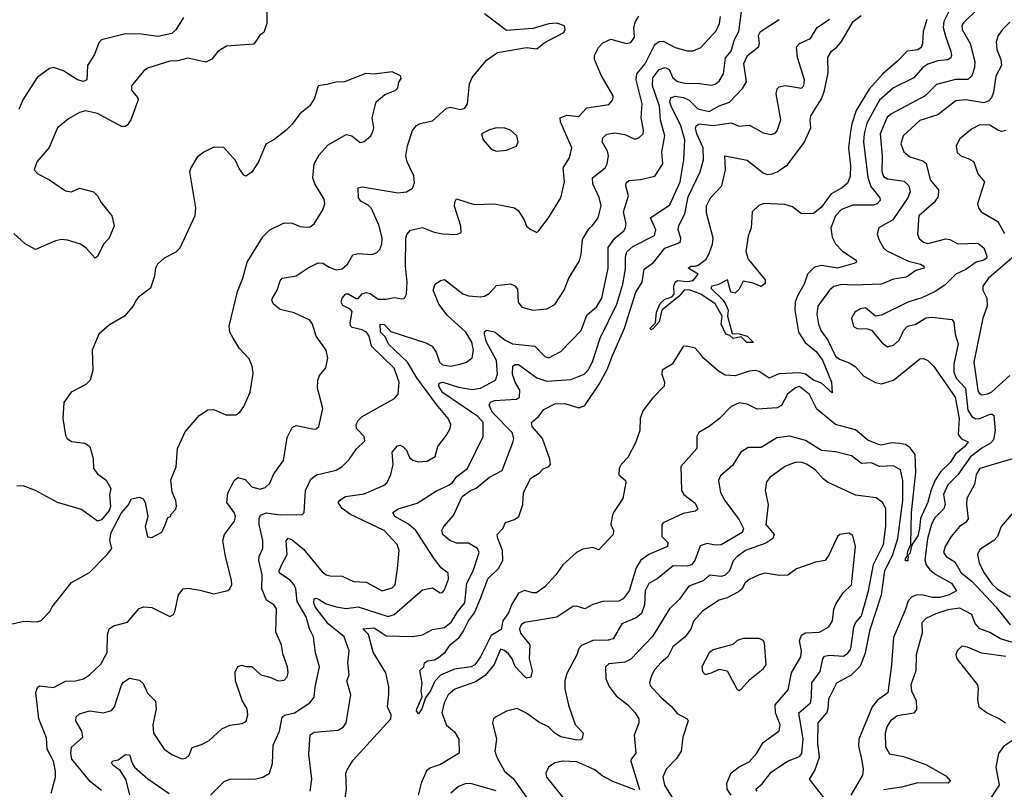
# Model space of a CAD drawing. Extents: x 1954683 to 2060285, y 904798 to 1016299.
# Tile 291 of 472: x 2000347 to 2005257, y 973794 to 977634. Entities that reach past the tile are written whole.
import ezdxf

# ---------------------------------------------------------------- set-up
doc = ezdxf.new("R2010")
doc.units = 0

msp = doc.modelspace()

# ---------------------------------------------------------------- linework, layer by layer
at = {"layer": '0CON10XD'}
for points in [[(2001579.2, 977695), (2001580, 977615), (2001565, 977570), (2001545, 977557.5), (2001515, 977512), (2001377.9, 977502.1), (2001335.7, 977475), (2001305, 977437.1), (2001275, 977422.9), (2001185, 977441.9), (2001135, 977428.5), (2001095, 977427.5), (2000985, 977392.5), (2000965, 977378), (2000904.2, 977305), (2000905, 977282.5), (2000935, 977246.7), (2000938, 977235), (2000900.6, 977135), (2000885, 977110), (2000875, 977102), (2000855, 977101.4), (2000775.2, 977145.2), (2000735, 977166.2), (2000675, 977180), (2000645, 977171.1), (2000590.5, 977139.5), (2000535.6, 977095), (2000493.6, 976996.4), (2000432, 976925), (2000418.8, 976885), (2000436.7, 976865), (2000495, 976835.6), (2000575, 976780.8), (2000605, 976775.8), (2000645, 976794.2), (2000715, 976776), (2000735, 976756.2), (2000752.4, 976722.4), (2000805.8, 976655), (2000818.8, 976605), (2000793.8, 976545), (2000765, 976513.8), (2000735, 976452.5), (2000722.5, 976445), (2000678.8, 976495), (2000650, 976515), (2000585, 976534.4), (2000555, 976537.8), (2000525, 976531.4), (2000425, 976487.5), (2000375, 976515.6), (2000317.6, 976567.6)], [(2005004.4, 977725.6), (2004955.7, 977625), (2004952.6, 977595), (2004962.9, 977552.9), (2004990, 977475), (2004992.9, 977455), (2004987.9, 977442.1), (2004975.7, 977434.3), (2004925, 977428.3), (2004875, 977412.6), (2004850.7, 977395), (2004805, 977344.1), (2004704.6, 977295), (2004635, 977232.4), (2004571.9, 977118.1), (2004558.3, 977065), (2004555.2, 977025.2), (2004576.8, 976846.8), (2004591.4, 976801.4), (2004636.3, 976746.3), (2004638.1, 976731.9), (2004623.3, 976715), (2004605, 976709), (2004501.7, 976708.3), (2004445, 976686.8), (2004415.1, 976654.9), (2004391.3, 976595), (2004399.2, 976549.2), (2004415.4, 976515.4), (2004450, 976480), (2004517.5, 976435), (2004520, 976425), (2004507.3, 976417.3), (2004425, 976395.3), (2004345, 976407.1), (2004310.4, 976399.6), (2004275.6, 976365), (2004259.1, 976315), (2004225, 976257.1), (2004214.2, 976225), (2004211.9, 976185), (2004230.4, 976075), (2004264.1, 976024.1), (2004318.8, 975978.8), (2004350, 975935), (2004394.4, 975825), (2004398.3, 975771.7), (2004345, 975821.2), (2004305, 975835.3), (2004265, 975864.8), (2004235, 975872.8), (2004132.8, 975867.2), (2004085, 975846.4), (2004035, 975879.1), (2004015, 975884.6), (2003985, 975881.1), (2003915, 975857.8), (2003865, 975860), (2003831, 975881), (2003757.1, 975945), (2003741.8, 975965), (2003715, 975995.7), (2003674.2, 976005.8), (2003655, 976003.8), (2003601.1, 975915), (2003551.5, 975885), (2003549.4, 975865), (2003562.5, 975825), (2003560, 975805), (2003505, 975748.2), (2003455, 975682.9), (2003440.4, 975645), (2003439.5, 975585), (2003417.8, 975522.2), (2003379.4, 975450.6), (2003347.1, 975415), (2003336.9, 975395), (2003335, 975363.3), (2003367.5, 975335), (2003370, 975325), (2003354, 975245), (2003308.1, 975175), (2003301.1, 975155), (2003294.5, 975115), (2003308.5, 975085), (2003306.7, 975065), (2003235, 974989.2), (2003205, 975001.2), (2003155, 974992.5), (2003123.9, 974976.1), (2003055.6, 974915), (2003020.8, 974865), (2002965, 974804.4), (2002923.3, 974775), (2002905, 974773.9), (2002865, 974786), (2002835, 974773.6), (2002798.9, 974715), (2002783.8, 974675), (2002755.7, 974635), (2002748.1, 974591.9), (2002698.7, 974561.3), (2002645.6, 974455), (2002617.2, 974415), (2002598.8, 974405), (2002515, 974394.4), (2002445.9, 974364.1), (2002416.4, 974333.6), (2002395, 974285.6), (2002369.8, 974250.2), (2002351.8, 974195), (2002335, 974170), (2002325.5, 974185), (2002326.9, 974195), (2002353.5, 974255), (2002349.3, 974285), (2002354.2, 974324.2), (2002342.3, 974387.7), (2002362.5, 974405), (2002366.2, 974425), (2002380, 974435), (2002415, 974440), (2002435, 974451.5), (2002470, 974480), (2002493.2, 974515), (2002538.1, 974551.9), (2002559, 974581), (2002584.7, 974635), (2002615.7, 974674.3), (2002645, 974745.6), (2002681.9, 974845), (2002735, 974896.4), (2002756.7, 974935), (2002755.3, 974985), (2002730.5, 975045), (2002728, 975065), (2002755.8, 975095), (2002770, 975125), (2002815, 975140), (2002836.7, 975155), (2002856.5, 975215), (2002860, 975275), (2002895, 975346.9), (2002937.9, 975372.1), (2002957.6, 975392.4), (2002985.9, 975404.1), (2002994.5, 975415), (2002991.2, 975441.2), (2002954.7, 975544.7), (2002903.1, 975605), (2002899.4, 975625), (2002934.5, 975655), (2002960.5, 975689.5), (2003015, 975718.2), (2003065, 975720), (2003135, 975697.5), (2003165, 975709.5), (2003236, 975815), (2003278, 975892), (2003300.5, 975950.5), (2003363, 976095), (2003419, 976275), (2003450.5, 976325), (2003460.9, 976389.1), (2003507, 976423), (2003563.4, 976495), (2003631.2, 976518.8), (2003641.8, 976528.2), (2003643.4, 976545), (2003631.3, 976585), (2003633.1, 976606.9), (2003664.6, 976665.4), (2003679.8, 976750.2), (2003740.5, 976875), (2003757.3, 976935), (2003755.2, 976995), (2003723.1, 977065), (2003716.8, 977093.2), (2003720, 977105), (2003736, 977114), (2003805, 977106.3), (2003895, 977118.9), (2003935, 977103.6), (2003985, 977108.2), (2004020.1, 977090.1), (2004055, 977070), (2004095, 977061.4), (2004115, 977067.5), (2004125, 977080), (2004143.2, 977135), (2004119.5, 977265), (2004125, 977290), (2004135, 977298.8), (2004165, 977305.8), (2004245, 977292.9), (2004256.9, 977305), (2004260, 977335), (2004226.1, 977445), (2004220.9, 977499.1), (2004235.8, 977515), (2004289.8, 977540.2), (2004324.3, 977595.7), (2004385, 977636.9)], [(2001163.3, 977645), (2001125, 977583.1), (2001105, 977565.6), (2001035, 977550), (2000955, 977562.7), (2000875, 977563.6), (2000755, 977533.3), (2000741.7, 977518.3), (2000719.3, 977460.7), (2000684.2, 977405), (2000682, 977335), (2000665, 977326.7), (2000635, 977334.7), (2000565, 977378.7), (2000515, 977395.5), (2000495, 977390.6), (2000434.4, 977345.6), (2000362, 977235), (2000343.2, 977186.8)], [(2000504.6, 973775.4), (2000525.5, 973855), (2000526.2, 973885), (2000515, 973933.8), (2000484, 973994), (2000480.2, 974050.2), (2000443.1, 974145), (2000427.9, 974277.9), (2000435, 974302), (2000445, 974310.6), (2000515, 974302.3), (2000575, 974332.9), (2000625, 974335.5), (2000665, 974345.6), (2000695.8, 974365), (2000752.2, 974417.8), (2000783.8, 974476.2), (2000784.4, 974565), (2000793.1, 974595), (2000815, 974610), (2000885, 974628.1), (2000943.3, 974696.7), (2000965.7, 974704.3), (2001005, 974700.5), (2001095, 974656.7), (2001113.9, 974666.1), (2001120.8, 974679.2), (2001139.2, 974765), (2001162.5, 974795), (2001185, 974798), (2001245, 974788), (2001315, 974769.2), (2001385, 974786), (2001395, 974793.8), (2001404.2, 974815.8), (2001402.9, 974837.1), (2001372.5, 974955), (2001360, 975035), (2001368.2, 975065), (2001418.1, 975131.9), (2001423.3, 975155), (2001416.5, 975175), (2001380, 975225), (2001385, 975272.5), (2001415.6, 975334.4), (2001435, 975349.2), (2001470.5, 975340.5), (2001504.1, 975304.1), (2001545, 975291.5), (2001570.2, 975299.8), (2001595, 975322), (2001615, 975368.8), (2001662.5, 975435), (2001680.9, 975549.1), (2001705, 975600), (2001725, 975608.8), (2001815, 975591.2), (2001825, 975592), (2001839.2, 975605), (2001858, 975695), (2001831.9, 975795), (2001833.1, 975835), (2001841.4, 975858.6), (2001873.4, 975896.6), (2001884.2, 975945.8), (2001875.6, 975985), (2001826, 976056), (2001806.9, 976115), (2001794.5, 976134.5), (2001715, 976172), (2001645, 976187.5), (2001613.3, 976215), (2001604.4, 976235), (2001606.9, 976245), (2001630.9, 976285), (2001645, 976331.2), (2001656.2, 976343.8), (2001725, 976356.7), (2001785, 976396.8), (2001835, 976421.1), (2001859.1, 976419.1), (2001889.9, 976399.9), (2001925, 976386.7), (2001955, 976390.4), (2001982.2, 976415), (2002008.6, 976461.4), (2002035, 976468.2), (2002105, 976463.3), (2002127.2, 976472.8), (2002142.2, 976487.8), (2002153.6, 976515), (2002154.6, 976545), (2002140, 976605), (2002101.6, 976691.6), (2002085, 976709.1), (2002048.7, 976728.7), (2002036, 976745), (2002034.2, 976795), (2002055, 976801.1), (2002235, 976770.4), (2002275, 976775.6), (2002305, 976794.2), (2002315, 976820), (2002312.5, 976855), (2002278.5, 976925), (2002271.8, 976955), (2002280, 977005), (2002305, 977081.2), (2002325, 977106.2), (2002343.2, 977116.8), (2002405, 977130), (2002475, 977192.5), (2002495, 977198), (2002545, 977186.7), (2002566.4, 977193.6), (2002580, 977215), (2002589.4, 977315), (2002603.8, 977346.2), (2002675, 977432), (2002728.8, 977471.2), (2002875, 977496.2), (2002925, 977488.8), (2002961.7, 977518.3), (2003060, 977570), (2003066.7, 977585), (2003063, 977603), (2003025, 977616.7), (2002985, 977613.3), (2002905, 977590), (2002775, 977580), (2002665, 977663.1)], [(2000755, 973788.2), (2000700.7, 973830.7), (2000607.1, 973945), (2000601.4, 973975), (2000605.5, 974005), (2000661.4, 974055), (2000657.3, 974085), (2000627.5, 974135), (2000628, 974155), (2000645, 974170), (2000694.7, 974185.3), (2000765, 974175.6), (2000805, 974187.8), (2000820, 974205), (2000855, 974314.2), (2000865, 974329.1), (2000895, 974348.5), (2000945, 974338), (2000962.1, 974322.1), (2000984.6, 974274.6), (2001024.1, 974234.1), (2001027.5, 974195), (2001010.5, 974115), (2001013.5, 974075), (2001068, 973995), (2001105, 973968), (2001155, 973945.6), (2001175, 973950), (2001191.4, 973965), (2001206.9, 974003.1), (2001252.7, 974017.3), (2001292.4, 974037.6), (2001355, 974095.6), (2001395, 974114.4), (2001457, 974123), (2001475.6, 974134.4), (2001484.3, 974165), (2001481.1, 974195), (2001456.7, 974236.7), (2001422.5, 974335), (2001422.2, 974377.8), (2001435, 974406.7), (2001455, 974413.3), (2001475, 974406.2), (2001505, 974406.2), (2001550, 974365), (2001594.4, 974354.4), (2001635, 974336), (2001665, 974338), (2001680, 974355), (2001685.7, 974375), (2001682.9, 974405), (2001659.3, 974469.3), (2001652.9, 974515), (2001625, 974577.5), (2001628.2, 974695), (2001615, 974714.3), (2001578.2, 974738.2), (2001553.8, 974795), (2001555.6, 974865), (2001539.5, 974935), (2001541.6, 974955), (2001558.8, 974995), (2001558.8, 975035), (2001540.8, 975115), (2001540.3, 975145), (2001547.8, 975162.2), (2001576, 975174), (2001645, 975163.8), (2001756.2, 975165), (2001765.7, 975175), (2001772.7, 975285), (2001798.5, 975341.5), (2001826.8, 975363.2), (2001925, 975386.2), (2001954.7, 975405.3), (2001989.4, 975440.6), (2002026.3, 975493.7), (2002067.2, 975532.8), (2002064.3, 975555), (2002026.9, 975595), (2002024.4, 975615), (2002034.2, 975635), (2002055.4, 975654.6), (2002215.4, 975744.6), (2002234.7, 975765.3), (2002240, 975825), (2002214.6, 975895), (2002101.2, 976005), (2002088.8, 976055), (2002076, 976075), (2002055, 976087.4), (2002005, 976098.9), (2001996.6, 976106.6), (2001995, 976121.2), (2002005, 976177.5), (2001995, 976190.4), (2001958.3, 976208.3), (2001950, 976225), (2001955.5, 976245), (2001973.1, 976266.9), (2001985, 976266.5), (2002025, 976242.7), (2002035, 976243.8), (2002055, 976266.4), (2002075, 976272.5), (2002095, 976268.1), (2002135, 976240.5), (2002175, 976240), (2002215, 976248.6), (2002255, 976241.2), (2002266.2, 976245), (2002275.6, 976265), (2002279.3, 976325), (2002270.8, 976405), (2002272.1, 976545), (2002277.5, 976562.5), (2002295, 976584), (2002355, 976596.7), (2002413.8, 976573.8), (2002455, 976565.6), (2002525, 976562), (2002547.7, 976572.3), (2002546.1, 976603.9), (2002515.9, 976704.1), (2002516.2, 976723.8), (2002525, 976740), (2002613, 976713), (2002715, 976715.6), (2002815, 976695.6), (2002832, 976682), (2002862.9, 976635), (2002873.7, 976603.7), (2002895, 976587.5), (2002925, 976572), (2002935, 976582), (2002984.6, 976645), (2003046.2, 976745), (2003063.1, 976825), (2003057.3, 976895), (2003088.2, 976945), (2003100.4, 976995), (2003043.8, 977125), (2003042.9, 977145), (2003075, 977157.3), (2003135, 977150.6), (2003174.7, 977195.3), (2003285, 977210.5), (2003304.4, 977235), (2003305.6, 977255), (2003247.3, 977357.3), (2003213.8, 977435), (2003212.9, 977455), (2003232.7, 977495), (2003255, 977519.4), (2003295, 977536.5), (2003373.6, 977516.4), (2003395, 977521.2), (2003413.6, 977546.4), (2003408.9, 977595), (2003418.1, 977625), (2003435, 977652)], [(2001795.5, 973785), (2001803.3, 973845), (2001789.4, 973969.4), (2001795, 974066.2), (2001815, 974078.9), (2001935, 974090), (2001960.8, 974105), (2001975.6, 974125), (2001997.9, 974265), (2001978.8, 974335), (2001989.4, 974365), (2001982.5, 974425), (2001989.5, 974485), (2001964.2, 974554.2), (2001885, 974620.5), (2001820.8, 974705), (2001813.8, 974725), (2001815.8, 974744.2), (2001825, 974747.5), (2001839.5, 974740.5), (2001875, 974720), (2001925.2, 974705.2), (2001975, 974696.7), (2002035, 974704.1), (2002185, 974655.8), (2002215, 974666.8), (2002355, 974789.5), (2002405, 974798.6), (2002443.3, 974775), (2002455, 974776.2), (2002465, 974788.8), (2002485, 974843.3), (2002482.8, 974872.8), (2002448.8, 974898.8), (2002415, 974942.5), (2002321.6, 975085), (2002285, 975117.1), (2002218.1, 975155), (2002207.5, 975175), (2002235, 975193.6), (2002328.8, 975221.2), (2002425, 975283.8), (2002487.7, 975312.3), (2002506, 975325), (2002526.2, 975355), (2002580, 975395), (2002658.9, 975555), (2002657.4, 975625), (2002631.8, 975655), (2002455, 975773.8), (2002436.9, 975805), (2002438.9, 975821.1), (2002456.2, 975825), (2002535, 975801.5), (2002605, 975788.7), (2002645, 975795.3), (2002720.4, 975835), (2002729.8, 975865), (2002724.3, 975934.3), (2002675, 976024.5), (2002664.7, 976065.3), (2002665, 976076.2), (2002674.6, 976085.4), (2002715, 976077.1), (2002768.5, 976035), (2002805, 976017.1), (2002915, 976004.6), (2002965, 975954.4), (2002985, 975947.3), (2003045, 975978.2), (2003147.3, 976082.7), (2003175, 976159.4), (2003225, 976202.7), (2003249.7, 976245), (2003281.5, 976395), (2003282, 976498), (2003315, 976544.1), (2003359.5, 976580.5), (2003368.7, 976595), (2003371.2, 976615), (2003357.5, 976675), (2003382.9, 976755), (2003368.9, 976805), (2003370.5, 976819.5), (2003385, 976831.4), (2003443.3, 976836.7), (2003515, 976854.2), (2003554.5, 976915.5), (2003549.3, 976975), (2003564.2, 977055), (2003542.5, 977132.5), (2003536.9, 977203.1), (2003501.8, 977305), (2003504.8, 977345), (2003535, 977385.4), (2003565, 977395.5), (2003585, 977386.5), (2003604.1, 977344.1), (2003626.8, 977326.8), (2003665, 977317), (2003736.7, 977316.7), (2003795, 977308.4), (2003815, 977312.8), (2003835, 977327.7), (2003855.8, 977365), (2003866.1, 977443.9), (2003895, 977478.1), (2003911.7, 977535), (2003932.5, 977575), (2003946.2, 977675)], [(2002197.1, 975365), (2002210, 975415), (2002204.4, 975475.6), (2002231.2, 975508.8), (2002245, 975511.2), (2002258, 975505), (2002275, 975486), (2002290.6, 975450.6), (2002307.1, 975437.1), (2002335, 975427.8), (2002378.6, 975431.4), (2002418.6, 975455), (2002431.9, 975505), (2002475, 975561.2), (2002493.5, 975595), (2002496.2, 975615), (2002483.8, 975645), (2002424.6, 975714.6), (2002327.4, 975847.4), (2002280.5, 975925), (2002186.5, 976015), (2002170.7, 976050.7), (2002145.4, 976075), (2002144.7, 976115.3), (2002165, 976113.6), (2002198.3, 976078.3), (2002371.5, 976021.5), (2002404.6, 976004.6), (2002423.2, 975975), (2002440.7, 975925), (2002455, 975912.9), (2002495, 975904.7), (2002543.3, 975915), (2002575.8, 975925), (2002603.2, 975946.8), (2002609.7, 975985), (2002602.4, 976025), (2002571.6, 976075), (2002479.4, 976159.4), (2002437.2, 976215), (2002408.2, 976285), (2002418.1, 976315), (2002445, 976333.1), (2002465, 976338.1), (2002556.6, 976266.6), (2002585, 976257.1), (2002645, 976251.8), (2002665, 976255.6), (2002689.8, 976270.2), (2002725, 976308), (2002795, 976316.7), (2002816.1, 976306.1), (2002829.8, 976289.8), (2002832.5, 976225), (2002850.2, 976200.2), (2002905, 976185.6), (2002975, 976192.1), (2003016.2, 976213.8), (2003061.5, 976285), (2003085.4, 976344.6), (2003138.1, 976431.9), (2003146.9, 976465), (2003152.8, 976537.2), (2003185, 976590.8), (2003203.3, 976606.7), (2003231.5, 976645), (2003246.2, 976705), (2003236.8, 976746.8), (2003204.6, 976815), (2003202.5, 976845), (2003266.2, 976895), (2003276.5, 976915), (2003283.5, 976955), (2003278.7, 976978.7), (2003251.1, 977025), (2003254.2, 977045), (2003275, 977063.5), (2003315, 977070), (2003365, 977062.2), (2003415, 977038), (2003435, 977044.3), (2003455.5, 977065), (2003457.5, 977085), (2003445.3, 977145), (2003451, 977215), (2003421, 977335), (2003425.2, 977365), (2003465.3, 977414.7), (2003515, 977510.8), (2003535, 977525.7), (2003555, 977527.9), (2003615, 977496.3), (2003675, 977478.9), (2003705, 977479.1), (2003744.1, 977495.9), (2003820.7, 977579.3), (2003837.2, 977615), (2003840.9, 977650.9)], [(2004871, 977635), (2004851.9, 977575), (2004849.2, 977515), (2004842.7, 977495), (2004825, 977483.8), (2004772.3, 977477.7), (2004725, 977427.9), (2004650.4, 977365), (2004582.7, 977287.3), (2004518.9, 977181.1), (2004496.1, 977115), (2004487.8, 977065), (2004479.8, 976995), (2004490, 976905), (2004488.5, 976851.5), (2004475, 976818.6), (2004448.1, 976795), (2004393.9, 976766.1), (2004345, 976698.9), (2004305, 976667.5), (2004245, 976666), (2004200.1, 976700.1), (2004162.8, 976712.8), (2004057.2, 976717.2), (2004033.2, 976706.8), (2004000, 976675), (2003993.9, 976595), (2003979.5, 976555), (2003967.6, 976477.6), (2003980, 976440), (2004065, 976336.7), (2004065, 976317.5), (2004045, 976303.8), (2004005, 976320), (2003955, 976330), (2003935, 976290), (2003915, 976270), (2003892.5, 976275), (2003876.4, 976336.4), (2003827.9, 976312.1), (2003798, 976305), (2003793.8, 976295), (2003855.5, 976235.5), (2003867.2, 976217.2), (2003879.4, 976185), (2003876.9, 976155), (2003899.2, 976069.2), (2003935, 976066.9), (2003975, 976054.6), (2004006.7, 976023.3), (2003973.4, 976023.4), (2003945, 976052), (2003905, 976043.1), (2003888.1, 976058.1), (2003868, 976065), (2003845.6, 976115), (2003850, 976155), (2003815, 976216.9), (2003744, 976265), (2003685, 976286.1), (2003660.8, 976285), (2003635.4, 976254.6), (2003548.6, 976185), (2003535, 976126.7), (2003505, 976092.5), (2003495, 976086.7), (2003491.4, 976095), (2003518.3, 976121.7), (2003521.8, 976175), (2003541.3, 976218.7), (2003562.6, 976237.4), (2003598.2, 976251.8), (2003610.6, 976265), (2003608.5, 976305), (2003616, 976324), (2003627.5, 976332.5), (2003675, 976328.8), (2003705, 976333.6), (2003730, 976365), (2003680, 976395), (2003693.3, 976405), (2003715, 976403.8), (2003730, 976410), (2003770, 976440), (2003781.2, 976458.8), (2003801.8, 976515), (2003804.6, 976544.6), (2003771.3, 976671.3), (2003771.1, 976705), (2003791.9, 976745), (2003848.2, 976805), (2003866.2, 976885), (2003863.3, 976955), (2003975, 976933.1), (2004055, 976870), (2004075, 976862.5), (2004100, 976865), (2004125, 976875.5), (2004175, 976910.5), (2004259.2, 977020.8), (2004292.3, 977095), (2004288.5, 977135), (2004292.7, 977155), (2004345, 977239.1), (2004359.4, 977275), (2004379.1, 977369.1), (2004377.5, 977445), (2004395, 977476.7), (2004422.5, 977497.5), (2004445.2, 977524.8), (2004502.5, 977625), (2004543.9, 977656.1)], [(2005117.8, 977682.2), (2005055, 977620.8), (2005045.9, 977605), (2005047.2, 977585), (2005086.4, 977516.4), (2005110.3, 977425), (2005108.9, 977395), (2005095, 977354.4), (2005075, 977336.1), (2005013.7, 977336.3), (2004918.8, 977311.2), (2004861.5, 977255), (2004694.5, 977165), (2004672.5, 977147.5), (2004638.3, 977065), (2004648.3, 976955), (2004646.6, 976876.6), (2004655, 976851.5), (2004675, 976840.3), (2004758, 976828), (2004780.4, 976805), (2004786.7, 976775), (2004775.3, 976745), (2004700.8, 976635), (2004631.9, 976595), (2004622.9, 976565), (2004632.1, 976535), (2004655.2, 976495.2), (2004671.3, 976481.3), (2004779, 976429), (2004838.6, 976415), (2004855.6, 976405), (2004857.8, 976395), (2004815, 976382.3), (2004769.9, 976350.1), (2004705, 976339.4), (2004645, 976315.3), (2004505, 976308.9), (2004445, 976312.6), (2004407.2, 976302.8), (2004385.5, 976284.5), (2004327.2, 976205), (2004321.4, 976165), (2004330.3, 976115), (2004342.7, 976082.7), (2004377.3, 976035), (2004415.8, 975955.8), (2004435, 975940), (2004482.5, 975922.5), (2004513.7, 975903.7), (2004555.6, 975855), (2004615, 975823.5), (2004645, 975817.6), (2004705, 975835.4), (2004835, 975941.5), (2004854.5, 975944.5), (2004875, 975934.3), (2004905, 975903.1), (2005011.2, 975751.2), (2005032.2, 975645), (2005026, 975565), (2005043, 975543), (2005077.5, 975527.5), (2005060, 975505), (2005013.7, 975466.3), (2004987.6, 975425), (2004940.3, 975379.7), (2004912.6, 975337.4), (2004891.7, 975288.3), (2004875, 975226.5), (2004838.3, 975145), (2004834.8, 975095), (2004825, 975058.5), (2004796.6, 975013.4), (2004785, 974971.2), (2004777.3, 974962.7), (2004775, 974933.8), (2004765, 974933.8), (2004764.5, 974945.5)], [(2001961.1, 973695), (2001975.9, 973795), (2001974, 973875), (2001981.2, 973895), (2002010.1, 973939.9), (2002197.3, 974145), (2002200, 974165), (2002181.5, 974205), (2002188.2, 974268.2), (2002187.5, 974305), (2002173.5, 974375), (2002108.8, 974478.8), (2002085.8, 974565.8), (2002058, 974595), (2002115, 974599.1), (2002175, 974560.5), (2002305, 974557.2), (2002355, 974565.4), (2002405, 974590.7), (2002465, 974602), (2002500.8, 974629.2), (2002530.5, 974679.5), (2002566.1, 974723.9), (2002577.4, 974822.6), (2002608.9, 974885), (2002638.8, 974975), (2002630, 974995), (2002585, 975023), (2002525, 975022.6), (2002492.2, 975035), (2002456.5, 975065), (2002452.5, 975085), (2002461.8, 975105), (2002510.3, 975159.7), (2002553.3, 975255), (2002595.6, 975285), (2002623, 975297), (2002689.1, 975350.9), (2002752.5, 975385), (2002806.4, 975525), (2002811.5, 975545), (2002802.5, 975575), (2002704, 975674), (2002688.6, 975711.4), (2002694, 975726), (2002714.3, 975735), (2002825, 975741.2), (2002839.8, 975750.2), (2002840.7, 975785), (2002817.6, 975825), (2002804.2, 975865.8), (2002806.7, 975905), (2002815.4, 975914.6), (2002835, 975913.8), (2002925, 975847), (2002975, 975831.4), (2003095, 975839.3), (2003161.1, 975865), (2003180.9, 975885), (2003203.2, 975926.8), (2003241.9, 976045), (2003324.8, 976215.2), (2003354.8, 976314.8), (2003368.6, 976391.4), (2003368.3, 976451.7), (2003374.5, 976475.5), (2003405, 976503.3), (2003511.7, 976558.3), (2003518.8, 976585), (2003493.1, 976645), (2003588.7, 976711.3), (2003641, 976825), (2003658.4, 976935), (2003663.3, 977035), (2003643, 977105), (2003595, 977202.2), (2003589.8, 977225), (2003593.2, 977245), (2003616.4, 977253.6), (2003656.5, 977246.5), (2003685, 977232.4), (2003729, 977189), (2003785, 977176.4), (2003835, 977204.7), (2003886.7, 977223.3), (2003951.7, 977291.7), (2003971.5, 977325), (2003957.3, 977415), (2003976, 977455), (2004030.6, 977499.4), (2004035.3, 977515), (2004031.1, 977555), (2004040.4, 977575), (2004135, 977634.7)], [(2005285, 977621.4), (2005247.9, 977585), (2005226.4, 977555), (2005216.7, 977523.3), (2005219.7, 977485), (2005240, 977435), (2005242.5, 977405), (2005215, 977353.3), (2005202.8, 977272.8), (2005192.5, 977245), (2005179.8, 977230.2), (2005155, 977219.1), (2005065, 977235.3), (2005015, 977229.1), (2004925, 977159.3), (2004835, 977131.5), (2004752.5, 977055), (2004741.2, 977015), (2004755.4, 976975), (2004785, 976949.3), (2004850.9, 976930.9), (2004867.2, 976917.2), (2004887.3, 976835), (2004929.5, 976785), (2004927.9, 976752.1), (2004907.7, 976722.3), (2004830.6, 976655), (2004823.9, 976565), (2004832.3, 976542.3), (2004854.3, 976524.3), (2004875, 976518.2), (2004965, 976541.1), (2004985, 976537.5), (2005025, 976516.2), (2005125, 976520), (2005155, 976495.6), (2005169.1, 976455), (2005167.3, 976445), (2005154.3, 976435), (2005116.1, 976423.9), (2005065, 976387.7), (2005014.4, 976365), (2004960.4, 976309.6), (2004911.9, 976278.1), (2004845, 976247.3), (2004775, 976225.5), (2004645, 976160.4), (2004614.6, 976154.6), (2004565, 976196.8), (2004539.1, 976190.9), (2004510.8, 976175), (2004495.6, 976145), (2004505, 976103.8), (2004523.4, 976093.4), (2004575, 976092.2), (2004595, 976085.7), (2004647.5, 976022.5), (2004675, 976001.5), (2004705, 976010), (2004732.2, 976035), (2004755.4, 976084.6), (2004774.6, 976105.4), (2004815, 976115.8), (2004865, 976146.7), (2004895, 976150), (2004995, 976138.1), (2005005.5, 976125), (2005012.1, 976065), (2005027.4, 976017.4), (2005004.8, 975915), (2005004.4, 975875), (2005016.5, 975845), (2005063.9, 975795), (2005075.4, 975685.4), (2005094.5, 975654.5), (2005115, 975642.4), (2005135, 975644.2), (2005185.6, 975665.6), (2005196.7, 975666.7), (2005205, 975660), (2005211, 975585), (2005202.2, 975537.8), (2005188.8, 975521.2), (2005145, 975496.7), (2005087.5, 975452.5), (2005025, 975363.4), (2004975, 975313.8), (2004953.5, 975265), (2004961.6, 975215), (2004956, 975194), (2004911.2, 975148.8), (2004893.3, 975116.7), (2004873.7, 975043.7), (2004859.9, 974939.9), (2004866.9, 974915), (2004885, 974890), (2004915, 974866.5), (2004992.8, 974822.8), (2005018.6, 974785), (2004981.8, 974765), (2004935, 974750.5), (2004898.5, 974751.5), (2004844.9, 974765.1), (2004816.7, 974763.3), (2004795, 974753.8), (2004777.1, 974735), (2004762.7, 974687.3), (2004705, 974552), (2004694.8, 974415), (2004675.3, 974275), (2004625, 974238.7), (2004597.5, 974205), (2004531, 974045), (2004529.7, 974009.7), (2004544.5, 973945.5), (2004552.9, 973895), (2004550, 973865), (2004492.3, 973765)], [(2000310, 974620), (2000367.5, 974632.5), (2000435, 974629.5), (2000455, 974638.9), (2000497.9, 974682.1), (2000509.6, 974705), (2000605, 974826.2), (2000695, 974876.2), (2000783.8, 974965), (2000806.7, 974995), (2000797, 975037), (2000802.5, 975075), (2000855, 975174), (2000887.6, 975212.4), (2000905, 975243.8), (2000945, 975252.5), (2000963, 975243), (2000972.5, 975225), (2000986.7, 975155), (2000973.3, 975105), (2000983.6, 975053.6), (2001005, 975050), (2001055, 975077.5), (2001073, 975113), (2001085, 975150), (2001100, 975155), (2001100, 975165), (2001125, 975192.5), (2001128.8, 975205), (2001125.8, 975235), (2001107, 975277), (2001101.2, 975338.8), (2001127.6, 975402.4), (2001133.5, 975495), (2001171.6, 975578.4), (2001241.1, 975658.9), (2001285, 975688.1), (2001315, 975689.2), (2001375, 975662.5), (2001427, 975663), (2001445, 975676.2), (2001465, 975703.8), (2001496.9, 975775), (2001511.2, 975868.8), (2001505.6, 975905), (2001491.7, 975941.7), (2001443.6, 975993.6), (2001411.4, 976045), (2001394.4, 976075), (2001391.1, 976105), (2001432.3, 976277.7), (2001459.6, 976345), (2001481.8, 976425), (2001559.4, 976550.6), (2001593.8, 976585), (2001665, 976620), (2001705, 976618.6), (2001745, 976602), (2001775, 976598.6), (2001795, 976601.1), (2001815.6, 976615), (2001858.8, 976685), (2001867.9, 976715), (2001865, 976738.8), (2001818, 976815), (2001808, 976845), (2001815.6, 976915), (2001840.5, 976959.5), (2001885, 977010.6), (2001975, 977061.4), (2002003.3, 977055), (2002045, 977021.2), (2002065, 977026.2), (2002096.4, 977053.6), (2002108.6, 977075), (2002112.5, 977095), (2002104, 977145), (2002124, 977225), (2002168.3, 977261.7), (2002218.6, 977281.4), (2002233.3, 977295), (2002238, 977322), (2002249.3, 977340.7), (2002246.7, 977355), (2002205, 977373.8), (2002115, 977361.8), (2002073.4, 977366.6), (2001966.7, 977325), (2001925, 977323.1), (2001878.9, 977311.1), (2001836.1, 977303.9), (2001817.6, 977242.4), (2001794.2, 977205), (2001744.3, 977165), (2001706.2, 977113.8), (2001675, 977083.8), (2001613.8, 977035), (2001575, 977012.5), (2001537.5, 976925), (2001505, 976874.2), (2001475, 976853.8), (2001465, 976858.8), (2001441.2, 976891.2), (2001422.3, 976932.3), (2001365, 976996.7), (2001315, 976997.5), (2001265, 976973.3), (2001232.3, 976947.7), (2001200, 976895), (2001194, 976875), (2001224.4, 976695), (2001220, 976655), (2001145.6, 976495), (2001125, 976473.6), (2001068.1, 976445), (2001034.3, 976415), (2001024.2, 976395), (2001019.4, 976355), (2000999.4, 976295), (2000939.7, 976250.3), (2000925, 976230), (2000915, 976207.5), (2000870, 976155), (2000795, 976111.1), (2000740.8, 976065), (2000708.6, 975985), (2000710.8, 975885), (2000698.1, 975835), (2000676.4, 975813.6), (2000604.2, 975775), (2000567.5, 975725), (2000562.2, 975645), (2000575, 975561.2), (2000584, 975544), (2000605, 975530), (2000671.4, 975521.4), (2000696.2, 975505), (2000713.3, 975445), (2000714.3, 975395), (2000735, 975368.6), (2000777.4, 975337.4), (2000801.2, 975295), (2000794.1, 975264.1), (2000800, 975205), (2000793.3, 975185), (2000755, 975138.6), (2000735, 975132), (2000655, 975190.8), (2000535, 975225.5), (2000425, 975284.4), (2000365, 975308.1), (2000333.4, 975306.6)], [(2005265, 977080.9), (2005245, 977076.9), (2005225, 977082.3), (2005185, 977108.9), (2005135, 977109.1), (2005092.6, 977087.4), (2005035, 977040), (2005016.9, 977005), (2005022.2, 976972.2), (2005040, 976955), (2005085, 976939.1), (2005104.3, 976925), (2005124.4, 976865), (2005158.5, 976825), (2005123.5, 976715)], [(2002725, 976978), (2002775, 976984), (2002825, 977003.3), (2002833.3, 977025), (2002826.2, 977055), (2002795, 977083.8), (2002766.4, 977093.6), (2002725, 977094), (2002690, 977085), (2002650, 977065), (2002657.5, 977035), (2002697.7, 976987.7), (2002725, 976978)], [(2005123.5, 976715), (2005127.8, 976695), (2005140.8, 976675), (2005225, 976627.1), (2005257.3, 976567.3)], [(2005306.4, 976453.6), (2005177.5, 976345), (2005150, 976305), (2005150, 976285), (2005169.2, 976245), (2005171.8, 976205), (2005149.2, 976145), (2005104.8, 975925), (2005125.2, 975785.2), (2005131.4, 975771.4), (2005145, 975762.3), (2005175, 975766.7), (2005195, 975777.7), (2005285, 975858.4)], [(2004764.5, 974945.5), (2004772.5, 974955), (2004775, 974982.5), (2004791.2, 975015), (2004793.9, 975175), (2004816, 975376), (2004812.8, 975465), (2004787.8, 975497.8), (2004764.2, 975514.2), (2004735, 975520.4), (2004695, 975522.7), (2004645, 975511.4), (2004629.2, 975515), (2004576.9, 975536.9), (2004515, 975587.4), (2004415, 975614.2), (2004321.2, 975691.2), (2004285, 975764.5), (2004235, 975804.6), (2004215, 975797.1), (2004175.6, 975765), (2004145, 975710), (2004125, 975696.9), (2004025, 975691.5), (2003975, 975715.6), (2003935, 975721.9), (2003895.5, 975704.5), (2003836.2, 975645), (2003785.4, 975604.6), (2003734, 975575), (2003722.9, 975555), (2003722.9, 975495), (2003643.1, 975405), (2003646.9, 975285), (2003658.1, 975265), (2003715, 975221.9), (2003728.6, 975191.4), (2003717.5, 975182.5), (2003655, 975170.8), (2003555.5, 975124.5), (2003549.2, 975115), (2003548.9, 975055), (2003578.2, 975025), (2003578.1, 975005), (2003485, 974965.5), (2003445, 974936.9), (2003421.4, 974898.6), (2003385.8, 974784.2), (2003355.5, 974745), (2003335, 974732.9), (2003255, 974730.5), (2003205, 974715.5), (2003165, 974694.4), (2003125, 974707.5), (2003105, 974707.1), (2003025, 974652.7), (2002955, 974640.9), (2002865, 974625.9), (2002848.2, 974615), (2002839.6, 974595), (2002845, 974573.3), (2002890.4, 974515), (2002888, 974445), (2002902.5, 974385), (2002895, 974353.3), (2002875, 974348.8), (2002865, 974356.2), (2002817.7, 974407.7), (2002802.6, 974445), (2002785, 974470), (2002765, 974486.9), (2002745, 974494.2), (2002713.1, 974416.9), (2002668.3, 974361.7), (2002619.6, 974330.4), (2002516.6, 974293.4), (2002484, 974265), (2002463.9, 974226.1), (2002452.5, 974175), (2002475, 974114.4), (2002515, 974080.4), (2002536.5, 974045), (2002538, 973975), (2002445, 973917.7), (2002395, 973901.2), (2002375, 973885.7), (2002349.1, 973825), (2002333.8, 973765)], [(2004368.4, 973738.4), (2004285.4, 973845), (2004312.1, 973887.9), (2004335.5, 973955), (2004327.4, 974025), (2004328.4, 974125), (2004371.1, 974175), (2004379, 974195), (2004382, 974245), (2004421.5, 974325), (2004495.1, 974364.9), (2004539, 974411), (2004565.2, 974475), (2004588.4, 974591.6), (2004644.3, 974765), (2004660.9, 974885), (2004700.9, 974965), (2004725.9, 975045), (2004750.6, 975235), (2004750.4, 975335), (2004738.9, 975388.9), (2004705, 975407.9), (2004635, 975405.4), (2004595, 975423.1), (2004545, 975420.6), (2004495, 975458.9), (2004415, 975477.9), (2004345, 975485.4), (2004265, 975535.3), (2004186.6, 975556.6), (2004121.9, 975548.1), (2004045, 975500), (2003979.6, 975499.6), (2003943.3, 975476.7), (2003900.9, 975409.1), (2003841.5, 975358.5), (2003831.5, 975335), (2003841.6, 975275), (2003863.5, 975235), (2003935, 975139.4), (2003956.9, 975095), (2003950.5, 975075), (2003845, 975013.6), (2003815, 975012.5), (2003775, 975021.2), (2003740.4, 975009.6), (2003712.9, 974935), (2003697.1, 974915), (2003675, 974907.5), (2003605, 974909.3), (2003525, 974844.5), (2003485, 974821.5), (2003466, 974785), (2003462.3, 974715), (2003448.3, 974671.7), (2003420.7, 974649.3), (2003349.8, 974620.2), (2003305.7, 974545), (2003281.7, 974538.3), (2003205, 974536.6), (2003148.9, 974511.1), (2003135, 974496.2), (2003125.7, 974465), (2003075, 974371.2), (2003065.5, 974335), (2003064.6, 974295), (2003083.8, 974213.8), (2003117.4, 974117.4), (2003156.2, 974075), (2003152.3, 974047.7), (2003145, 974041.2), (2003125, 974039.4), (2003045, 974056.7), (2003015, 974074.5), (2002983.1, 974105), (2002935, 974128.5), (2002875, 974173.8), (2002827.9, 974197.9), (2002775, 974184), (2002722.5, 974155), (2002710, 974145), (2002704, 974125), (2002724.5, 974044.5), (2002717.1, 973985), (2002725.6, 973955), (2002763.8, 973885), (2002807.3, 973847.3), (2002880.7, 973745)], [(2005403.8, 975475), (2005134.6, 975395), (2005117.2, 975365), (2005109.1, 975315), (2005070.7, 975245), (2005068, 975215), (2005076.7, 975143.3), (2005064.7, 975125.3), (2005033.5, 975105), (2004991.1, 975055), (2004962.7, 975005), (2004953.9, 974975), (2004967.1, 974955), (2005009.7, 974929.7), (2005042, 974875), (2005095, 974833.5), (2005214, 974705), (2005285.5, 974615)], [(2004024.4, 973785), (2004018.1, 973795), (2004049, 973821), (2004095, 973879.6), (2004175, 973934.6), (2004235, 973957.8), (2004247.3, 973972.7), (2004254.3, 974045), (2004232.9, 974175), (2004289.7, 974225), (2004296, 974254), (2004297.1, 974325), (2004338.6, 974381.4), (2004351.4, 974445), (2004361, 974459), (2004385, 974464.1), (2004455, 974458.9), (2004477.3, 974472.7), (2004490.9, 974495), (2004506.3, 974603.7), (2004515.6, 974624.4), (2004545, 974660), (2004579.4, 974785), (2004604.2, 974915.8), (2004654, 975016), (2004666.5, 975106.5), (2004665.3, 975195.3), (2004649.4, 975225), (2004617.9, 975247.9), (2004515, 975261.9), (2004375, 975327.3), (2004352.8, 975342.8), (2004315, 975387.1), (2004274.5, 975414.5), (2004245, 975425.9), (2004214.6, 975424.6), (2004165, 975405.9), (2004088.8, 975351.2), (2004071.7, 975328.3), (2004063.8, 975285), (2004079.3, 975215), (2004067.5, 975115), (2004108.5, 975065), (2004103.3, 975045), (2004067, 975023), (2003966.7, 974985), (2003925, 974956.6), (2003905, 974933.5), (2003886.1, 974883.9), (2003865, 974863.4), (2003845, 974856.6), (2003787.5, 974862.5), (2003755.8, 974834.2), (2003683, 974807), (2003635, 974741.5), (2003586.9, 974695), (2003502.7, 974557.3), (2003395, 974443.8), (2003365, 974428.4), (2003285, 974419.4), (2003268.6, 974405), (2003270, 974345), (2003286.4, 974306.4), (2003320.8, 974260.8), (2003380, 974215), (2003416.2, 974176.2), (2003434.4, 974145), (2003434.4, 974125), (2003411.1, 974065), (2003420, 973975), (2003395.8, 973945), (2003394.4, 973935), (2003437.5, 973792.5)], [(2001298.1, 973765), (2001366.6, 973833.4), (2001395, 973844.4), (2001525, 973846.9), (2001560, 973855), (2001592, 973875), (2001607.9, 973922.1), (2001611.4, 974015), (2001642.3, 974085), (2001655, 974154.2), (2001666.7, 974163.3), (2001717.3, 974175), (2001794.3, 974225), (2001815, 974253.8), (2001819.7, 974305), (2001841.2, 974405), (2001822.7, 974475), (2001812.3, 974555), (2001791.5, 974595), (2001775.8, 974655), (2001731.3, 974731.3), (2001724.4, 974794.4), (2001716.2, 974815), (2001695, 974837.8), (2001642.6, 974872.6), (2001640.8, 974885), (2001654.4, 974915.6), (2001681.4, 974965), (2001675.3, 975034.7), (2001685, 975048), (2001705, 975039.2), (2001762.2, 974992.2), (2001855, 974880), (2001875, 974864.6), (2001895, 974858.5), (2001955, 974857.3), (2002010.7, 974830.7), (2002075, 974827.5), (2002153.8, 974783.8), (2002205, 974798.8), (2002218.9, 974815), (2002231.5, 974895), (2002239.2, 974985), (2002230, 975015), (2002165, 975084.7), (2001996.2, 975165), (2001955.5, 975195), (2001935.8, 975225), (2001942.6, 975237.4), (2001971.2, 975255), (2002065, 975268.1), (2002160.4, 975309.6), (2002178.9, 975325), (2002197.1, 975365)], [(2005301.4, 975175), (2005241.5, 975105), (2005223.3, 975055), (2005204.4, 975035), (2005135, 974990.3), (2005122.5, 974965), (2005132.3, 974925), (2005155, 974876.2), (2005195, 974818.7), (2005222.3, 974792.3), (2005287.8, 974755)], [(2003895, 973764.2), (2003874.8, 973795), (2003873.2, 973825), (2003895, 973876.2), (2003934.4, 973905.6), (2003985, 973931.8), (2004022.1, 973975), (2004055, 974027.3), (2004133.8, 974086.2), (2004138.5, 974115), (2004115.3, 974175), (2004113.9, 974215), (2004178.8, 974291.2), (2004195.8, 974375), (2004242.3, 974455), (2004246.1, 974485), (2004235.5, 974535), (2004246.2, 974563.8), (2004265, 974575.7), (2004335, 974577.9), (2004382.5, 974605), (2004399.7, 974635), (2004406.9, 974693.1), (2004418.4, 974721.6), (2004452.7, 974775), (2004495.2, 974814.8), (2004514.4, 975005), (2004501.2, 975061.2), (2004482.3, 975072.3), (2004437.5, 975065), (2004424.5, 975055.5), (2004384.2, 974965), (2004364.2, 974935.8), (2004315, 974927.8), (2004220, 974895), (2004177.9, 974862.1), (2004135, 974861.5), (2004065, 974872.2), (2004035, 974864.7), (2003985, 974840.8), (2003964.8, 974825.2), (2003947.3, 974792.7), (2003931.3, 974778.7), (2003875, 974750), (2003835, 974737.5), (2003753.1, 974685), (2003707.6, 974632.4), (2003693.9, 974593.9)], [(2005315, 974520.9), (2005237.1, 974545), (2005185, 974576.2), (2005135, 974594.8), (2005112, 974622), (2005095, 974666.6), (2005035, 974698.4), (2004975, 974689.8), (2004915, 974669.5), (2004865, 974645.6), (2004845.8, 974625), (2004846.9, 974575), (2004816.6, 974465), (2004816.1, 974385), (2004791.5, 974315), (2004793.8, 974285), (2004818.1, 974235), (2004818.3, 974191.7), (2004805, 974173.3), (2004725, 974161.2), (2004690, 974135), (2004671.1, 974105), (2004663.3, 974075), (2004664.3, 974005.7), (2004685, 973971.4), (2004755, 973957.8), (2004865, 973917.3), (2004965, 973861.4), (2004988.8, 973835), (2004977.5, 973825), (2004825, 973827), (2004745, 973804.7), (2004655, 973791.1)], [(2003693.9, 974593.9), (2003665.8, 974554.2), (2003604.5, 974505), (2003579.5, 974455), (2003545, 974426.7), (2003515, 974391.5), (2003498.9, 974365), (2003486.9, 974325), (2003491.7, 974311.7), (2003543.6, 974253.6), (2003599.1, 974205), (2003625, 974172.2), (2003675.5, 974145.5), (2003680, 974135), (2003653.1, 974055), (2003645.4, 973985), (2003622.6, 973947.4), (2003570.5, 973895), (2003553.9, 973855), (2003563.1, 973815), (2003630.3, 973705)], [(2003935, 974287.5), (2003945, 974293.3), (2003988.6, 974341.4), (2004054, 974395), (2004068.6, 974415), (2004061.2, 974525), (2004055, 974536.2), (2004035, 974546), (2003953.9, 974546.1), (2003925, 974536.7), (2003903.3, 974516.7), (2003805, 974490), (2003785.6, 974475), (2003748.8, 974405), (2003752.3, 974382.3), (2003765, 974366.7), (2003797.5, 974375), (2003835, 974394.3), (2003875, 974386), (2003925, 974292.5), (2003935, 974287.5)], [(2005265, 974456.7), (2005143.4, 974473.4), (2005074.1, 974504.1), (2005045, 974508), (2005021.2, 974485), (2005016, 974465), (2005020, 974445), (2005122.5, 974315), (2005127.1, 974295), (2005122.8, 974242.8), (2005130.6, 974205), (2005170.8, 974175), (2005233.3, 974145), (2005263.3, 974125)], [(2005308, 974045), (2005252.5, 974007.5), (2005228, 973972), (2005215.2, 973905), (2005231.1, 973815), (2005173.6, 973726.4)], [(2000895.7, 973765.7), (2000875.5, 973845.5), (2000847.8, 973887.8), (2000811.1, 973915), (2000805, 973927.5), (2000813.4, 973936.6), (2000838.3, 973941.7), (2000875, 973967.5), (2000895, 973965.7), (2000907.1, 973925), (2000920, 973905), (2000985.7, 973845.7), (2001092.4, 973772.4)], [(2003415, 973790.8), (2003305, 973832.3), (2003251.7, 973861.7), (2003215, 973891.6), (2003125, 973930.4), (2003055, 973933.8), (2003015, 973925.5), (2002984.4, 973905), (2002971.1, 973875), (2002974.4, 973855), (2003077.9, 973725)], [(2002722.8, 973787.2), (2002595, 973823.8), (2002568, 973822), (2002535, 973808.1), (2002497.1, 973775)]]:
    msp.add_lwpolyline(points, dxfattribs=at)

doc.saveas('drawing.dxf')
